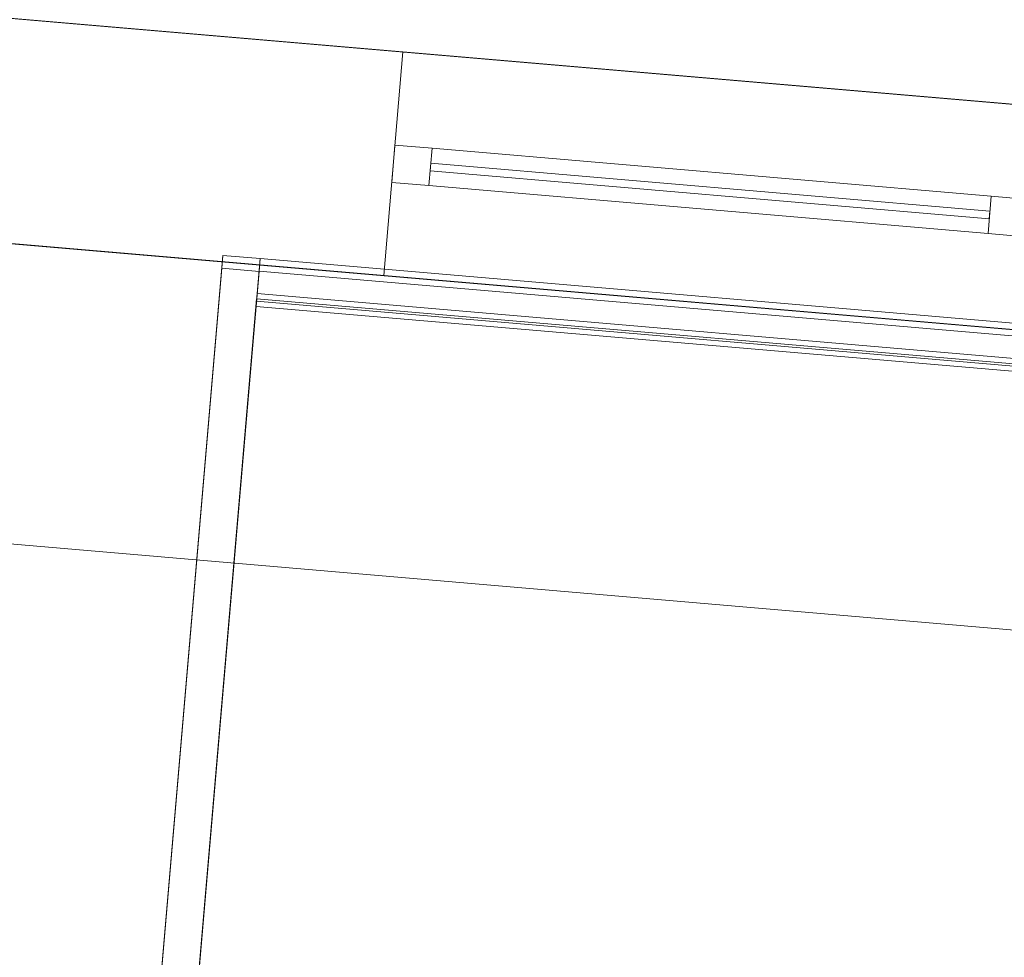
# Model space of a CAD drawing. Header units: millimetres. Extents: x -430348 to -225823, y -86243 to 5084.
# Tile 652 of 656: x -368783 to -367467, y -6265 to -5012. Entities that reach past the tile are written whole.
import ezdxf

# ---------------------------------------------------------------- set-up
doc = ezdxf.new("R2010")
doc.units = ezdxf.units.MM
for name, color, linetype, lineweight in [('A-GLAZ-CURT', 52, 'Continuous', 9), ('A-GLAZ-CWMG', 51, 'Continuous', 9), ('A-ROOF', 132, 'Continuous', 9), ('A-WALL', 113, 'Continuous', 9)]:
    doc.layers.add(name, color=color, linetype=linetype, lineweight=lineweight)

# ---------------------------------------------------------------- blocks, each defined once
blk = doc.blocks.new('System Panel - Glazed-518720-_3D_ Copy 1')
at = {"layer": 'A-GLAZ-CURT', "transparency": 33554471}
mesh = blk.add_polyface(dxfattribs=at)
corners = [(-375, 5), (-375, 5, 675), (375, 5, 675), (375, 5)]
mesh.append_faces([[corners[k] for k in face] for face in [(2, 3, 0, 1)]])
mesh = blk.add_polyface(dxfattribs=at)
corners = [(375, -5), (-375, -5), (-375, 5), (375, 5)]
mesh.append_faces([[corners[k] for k in face] for face in [(0, 1, 2, 3)]])
mesh = blk.add_polyface(dxfattribs=at)
corners = [(-375, -5, 675), (375, -5, 675), (375, 5, 675), (-375, 5, 675)]
mesh.append_faces([[corners[k] for k in face] for face in [(3, 0, 1, 2)]])
mesh = blk.add_polyface(dxfattribs=at)
corners = [(-375, -5), (-375, -5, 675), (-375, 5, 675), (-375, 5)]
mesh.append_faces([[corners[k] for k in face] for face in [(0, 1, 2, 3)]])
mesh = blk.add_polyface(dxfattribs=at)
corners = [(375, -5, 675), (375, -5), (375, 5), (375, 5, 675)]
mesh.append_faces([[corners[k] for k in face] for face in [(0, 1, 2, 3)]])
mesh = blk.add_polyface(dxfattribs=at)
corners = [(-375, -5), (375, -5), (375, -5, 675), (-375, -5, 675)]
mesh.append_faces([[corners[k] for k in face] for face in [(2, 3, 0, 1)]])
blk = doc.blocks.new('System Panel - Glazed-518738-_3D_ Copy 1')
at = {"layer": 'A-GLAZ-CURT', "transparency": 33554471}
mesh = blk.add_polyface(dxfattribs=at)
corners = [(-375, 5), (-375, 5, 525), (375, 5, 525), (375, 5)]
mesh.append_faces([[corners[k] for k in face] for face in [(1, 2, 3, 0)]])
mesh = blk.add_polyface(dxfattribs=at)
corners = [(375, -5), (-375, -5), (-375, 5), (375, 5)]
mesh.append_faces([[corners[k] for k in face] for face in [(0, 1, 2, 3)]])
mesh = blk.add_polyface(dxfattribs=at)
corners = [(-375, -5, 525), (375, -5, 525), (375, 5, 525), (-375, 5, 525)]
mesh.append_faces([[corners[k] for k in face] for face in [(0, 1, 2, 3)]])
mesh = blk.add_polyface(dxfattribs=at)
corners = [(-375, -5), (-375, -5, 525), (-375, 5, 525), (-375, 5)]
mesh.append_faces([[corners[k] for k in face] for face in [(3, 0, 1, 2)]])
mesh = blk.add_polyface(dxfattribs=at)
corners = [(375, -5, 525), (375, -5), (375, 5), (375, 5, 525)]
mesh.append_faces([[corners[k] for k in face] for face in [(3, 0, 1, 2)]])
mesh = blk.add_polyface(dxfattribs=at)
corners = [(-375, -5), (375, -5), (375, -5, 525), (-375, -5, 525)]
mesh.append_faces([[corners[k] for k in face] for face in [(3, 0, 1, 2)]])
blk = doc.blocks.new('Rectangular Mullion - 50mm x 50mm-378296-_3D_ Copy 1')
at = {"layer": 'A-GLAZ-CWMG'}
mesh = blk.add_polyface(dxfattribs=at)
corners = [(0, 25), (-50, 25), (-50, -25), (0, -25)]
mesh.append_faces([[corners[k] for k in face] for face in [(2, 3, 0, 1)]])
mesh = blk.add_polyface(dxfattribs=at)
corners = [(-50, 25), (0, 25), (0, 25, -600), (-50, 25, -600)]
mesh.append_faces([[corners[k] for k in face] for face in [(3, 0, 1, 2)]])
mesh = blk.add_polyface(dxfattribs=at)
corners = [(-50, -25), (-50, 25), (-50, 25, -600), (-50, -25, -600)]
mesh.append_faces([[corners[k] for k in face] for face in [(3, 0, 1, 2)]])
mesh = blk.add_polyface(dxfattribs=at)
corners = [(0, 25), (0, -25), (0, -25, -600), (0, 25, -600)]
mesh.append_faces([[corners[k] for k in face] for face in [(3, 0, 1, 2)]])
mesh = blk.add_polyface(dxfattribs=at)
corners = [(0, -25), (-50, -25), (-50, -25, -600), (0, -25, -600)]
mesh.append_faces([[corners[k] for k in face] for face in [(3, 0, 1, 2)]])
blk = doc.blocks.new('Rectangular Mullion - 50mm x 50mm-518717-_3D_ Copy 1')
at = {"layer": 'A-GLAZ-CWMG'}
mesh = blk.add_polyface(dxfattribs=at)
corners = [(0, 25), (-50, 25), (-50, -25), (0, -25)]
mesh.append_faces([[corners[k] for k in face] for face in [(3, 0, 1, 2)]])
mesh = blk.add_polyface(dxfattribs=at)
corners = [(0, 25, -750), (0, -25, -750), (-50, -25, -750), (-50, 25, -750)]
mesh.append_faces([[corners[k] for k in face] for face in [(3, 0, 1, 2)]])
mesh = blk.add_polyface(dxfattribs=at)
corners = [(-50, 25), (0, 25), (0, 25, -750), (-50, 25, -750)]
mesh.append_faces([[corners[k] for k in face] for face in [(0, 1, 2, 3)]])
mesh = blk.add_polyface(dxfattribs=at)
corners = [(-50, -25), (-50, 25), (-50, 25, -750), (-50, -25, -750)]
mesh.append_faces([[corners[k] for k in face] for face in [(0, 1, 2, 3)]])
mesh = blk.add_polyface(dxfattribs=at)
corners = [(0, 25), (0, -25), (0, -25, -750), (0, 25, -750)]
mesh.append_faces([[corners[k] for k in face] for face in [(0, 1, 2, 3)]])
mesh = blk.add_polyface(dxfattribs=at)
corners = [(0, -25), (-50, -25), (-50, -25, -750), (0, -25, -750)]
mesh.append_faces([[corners[k] for k in face] for face in [(0, 1, 2, 3)]])
blk = doc.blocks.new('Rectangular Mullion - 50mm x 50mm-518732-_3D_ Copy 1')
at = {"layer": 'A-GLAZ-CWMG'}
mesh = blk.add_polyface(dxfattribs=at)
corners = [(0, 25), (-50, 25), (-50, -25), (0, -25)]
mesh.append_faces([[corners[k] for k in face] for face in [(2, 3, 0, 1)]])
mesh = blk.add_polyface(dxfattribs=at)
corners = [(-50, 25), (0, 25), (0, 25, -750), (-50, 25, -750)]
mesh.append_faces([[corners[k] for k in face] for face in [(0, 1, 2, 3)]])
mesh = blk.add_polyface(dxfattribs=at)
corners = [(-50, -25), (-50, 25), (-50, 25, -750), (-50, -25, -750)]
mesh.append_faces([[corners[k] for k in face] for face in [(0, 1, 2, 3)]])
mesh = blk.add_polyface(dxfattribs=at)
corners = [(0, 25), (0, -25), (0, -25, -750), (0, 25, -750)]
mesh.append_faces([[corners[k] for k in face] for face in [(0, 1, 2, 3)]])
mesh = blk.add_polyface(dxfattribs=at)
corners = [(0, -25), (-50, -25), (-50, -25, -750), (0, -25, -750)]
mesh.append_faces([[corners[k] for k in face] for face in [(0, 1, 2, 3)]])
blk = doc.blocks.new('Rectangular Mullion - 50mm x 50mm-518718-_3D_ Copy 1')
at = {"layer": 'A-GLAZ-CWMG'}
mesh = blk.add_polyface(dxfattribs=at)
corners = [(0, 25), (-50, 25), (-50, -25), (0, -25)]
mesh.append_faces([[corners[k] for k in face] for face in [(3, 0, 1, 2)]])
mesh = blk.add_polyface(dxfattribs=at)
corners = [(0, 25, -750), (0, -25, -750), (-50, -25, -750), (-50, 25, -750)]
mesh.append_faces([[corners[k] for k in face] for face in [(3, 0, 1, 2)]])
mesh = blk.add_polyface(dxfattribs=at)
corners = [(-50, 25), (0, 25), (0, 25, -750), (-50, 25, -750)]
mesh.append_faces([[corners[k] for k in face] for face in [(0, 1, 2, 3)]])
mesh = blk.add_polyface(dxfattribs=at)
corners = [(-50, -25), (-50, 25), (-50, 25, -750), (-50, -25, -750)]
mesh.append_faces([[corners[k] for k in face] for face in [(0, 1, 2, 3)]])
mesh = blk.add_polyface(dxfattribs=at)
corners = [(0, 25), (0, -25), (0, -25, -750), (0, 25, -750)]
mesh.append_faces([[corners[k] for k in face] for face in [(0, 1, 2, 3)]])
mesh = blk.add_polyface(dxfattribs=at)
corners = [(0, -25), (-50, -25), (-50, -25, -750), (0, -25, -750)]
mesh.append_faces([[corners[k] for k in face] for face in [(0, 1, 2, 3)]])
blk = doc.blocks.new('Rectangular Mullion - 50mm x 50mm-518719-_3D_ Copy 1')
at = {"layer": 'A-GLAZ-CWMG'}
mesh = blk.add_polyface(dxfattribs=at)
corners = [(25, 25), (-25, 25), (-25, -25), (25, -25)]
mesh.append_faces([[corners[k] for k in face] for face in [(2, 3, 0, 1)]])
mesh = blk.add_polyface(dxfattribs=at)
corners = [(25, 25, -750), (25, -25, -750), (-25, -25, -750), (-25, 25, -750)]
mesh.append_faces([[corners[k] for k in face] for face in [(0, 1, 2, 3)]])
mesh = blk.add_polyface(dxfattribs=at)
corners = [(-25, 25), (25, 25), (25, 25, -750), (-25, 25, -750)]
mesh.append_faces([[corners[k] for k in face] for face in [(0, 1, 2, 3)]])
mesh = blk.add_polyface(dxfattribs=at)
corners = [(-25, -25), (-25, 25), (-25, 25, -750), (-25, -25, -750)]
mesh.append_faces([[corners[k] for k in face] for face in [(0, 1, 2, 3)]])
mesh = blk.add_polyface(dxfattribs=at)
corners = [(25, 25), (25, -25), (25, -25, -750), (25, 25, -750)]
mesh.append_faces([[corners[k] for k in face] for face in [(0, 1, 2, 3)]])
mesh = blk.add_polyface(dxfattribs=at)
corners = [(25, -25), (-25, -25), (-25, -25, -750), (25, -25, -750)]
mesh.append_faces([[corners[k] for k in face] for face in [(0, 1, 2, 3)]])
blk = doc.blocks.new('Rectangular Mullion - 50mm x 50mm-518739-_3D_ Copy 1')
at = {"layer": 'A-GLAZ-CWMG'}
mesh = blk.add_polyface(dxfattribs=at)
corners = [(0, 25, -600), (0, -25, -600), (-50, -25, -600), (-50, 25, -600)]
mesh.append_faces([[corners[k] for k in face] for face in [(0, 1, 2, 3)]])
mesh = blk.add_polyface(dxfattribs=at)
corners = [(-50, 25), (0, 25), (0, 25, -600), (-50, 25, -600)]
mesh.append_faces([[corners[k] for k in face] for face in [(3, 0, 1, 2)]])
mesh = blk.add_polyface(dxfattribs=at)
corners = [(-50, -25), (-50, 25), (-50, 25, -600), (-50, -25, -600)]
mesh.append_faces([[corners[k] for k in face] for face in [(0, 1, 2, 3)]])
mesh = blk.add_polyface(dxfattribs=at)
corners = [(0, 25), (0, -25), (0, -25, -600), (0, 25, -600)]
mesh.append_faces([[corners[k] for k in face] for face in [(0, 1, 2, 3)]])
mesh = blk.add_polyface(dxfattribs=at)
corners = [(0, -25), (-50, -25), (-50, -25, -600), (0, -25, -600)]
mesh.append_faces([[corners[k] for k in face] for face in [(3, 0, 1, 2)]])
blk = doc.blocks.new('Rectangular Mullion - 50mm x 50mm-366729-_3D_ Copy 1')
at = {"layer": 'A-GLAZ-CWMG'}
mesh = blk.add_polyface(dxfattribs=at)
corners = [(0, 25, -750), (0, -25, -750), (-50, -25, -750), (-50, 25, -750)]
mesh.append_faces([[corners[k] for k in face] for face in [(3, 0, 1, 2)]])
mesh = blk.add_polyface(dxfattribs=at)
corners = [(-50, 25), (0, 25), (0, 25, -750), (-50, 25, -750)]
mesh.append_faces([[corners[k] for k in face] for face in [(0, 1, 2, 3)]])
mesh = blk.add_polyface(dxfattribs=at)
corners = [(-50, -25), (-50, 25), (-50, 25, -750), (-50, -25, -750)]
mesh.append_faces([[corners[k] for k in face] for face in [(3, 0, 1, 2)]])
mesh = blk.add_polyface(dxfattribs=at)
corners = [(0, 25), (0, -25), (0, -25, -750), (0, 25, -750)]
mesh.append_faces([[corners[k] for k in face] for face in [(3, 0, 1, 2)]])
mesh = blk.add_polyface(dxfattribs=at)
corners = [(0, -25), (-50, -25), (-50, -25, -750), (0, -25, -750)]
mesh.append_faces([[corners[k] for k in face] for face in [(0, 1, 2, 3)]])
blk = doc.blocks.new('System Panel - Glazed-518758-_3D_ Copy 1')
at = {"layer": 'A-GLAZ-CURT', "transparency": 33554471}
mesh = blk.add_polyface(dxfattribs=at)
corners = [(-614.6, 5), (-614.6, 5, 1980), (614.6, 5, 1980), (614.6, 5)]
mesh.append_faces([[corners[k] for k in face] for face in [(2, 3, 0, 1)]])
mesh = blk.add_polyface(dxfattribs=at)
corners = [(-614.6, -5, 1980), (614.6, -5, 1980), (614.6, 5, 1980), (-614.6, 5, 1980)]
mesh.append_faces([[corners[k] for k in face] for face in [(0, 1, 2, 3)]])
mesh = blk.add_polyface(dxfattribs=at)
corners = [(-614.6, -5), (-614.6, -5, 1980), (-614.6, 5, 1980), (-614.6, 5)]
mesh.append_faces([[corners[k] for k in face] for face in [(0, 1, 2, 3)]])
mesh = blk.add_polyface(dxfattribs=at)
corners = [(-614.6, -5), (614.6, -5), (614.6, -5, 1980), (-614.6, -5, 1980)]
mesh.append_faces([[corners[k] for k in face] for face in [(2, 3, 0, 1)]])
blk = doc.blocks.new('Rectangular Mullion - 50mm x 50mm-518753-_3D_ Copy 1')
at = {"layer": 'A-GLAZ-CWMG'}
mesh = blk.add_polyface(dxfattribs=at)
corners = [(0, 25, -2080), (0, -25, -2080), (-50, -25, -2080), (-50, 25, -2080)]
mesh.append_faces([[corners[k] for k in face] for face in [(0, 1, 2, 3)]])
mesh = blk.add_polyface(dxfattribs=at)
corners = [(-50, 25), (0, 25), (0, 25, -2080), (-50, 25, -2080)]
mesh.append_faces([[corners[k] for k in face] for face in [(0, 1, 2, 3)]])
mesh = blk.add_polyface(dxfattribs=at)
corners = [(-50, -25), (-50, 25), (-50, 25, -2080), (-50, -25, -2080)]
mesh.append_faces([[corners[k] for k in face] for face in [(0, 1, 2, 3)]])
mesh = blk.add_polyface(dxfattribs=at)
corners = [(0, 25), (0, -25), (0, -25, -2080), (0, 25, -2080)]
mesh.append_faces([[corners[k] for k in face] for face in [(0, 1, 2, 3)]])
mesh = blk.add_polyface(dxfattribs=at)
corners = [(0, -25), (-50, -25), (-50, -25, -2080), (0, -25, -2080)]
mesh.append_faces([[corners[k] for k in face] for face in [(0, 1, 2, 3)]])
blk = doc.blocks.new('Rectangular Mullion - 50mm x 50mm-518754-_3D_ Copy 1')
at = {"layer": 'A-GLAZ-CWMG'}
mesh = blk.add_polyface(dxfattribs=at)
corners = [(0, 25), (-50, 25), (-50, -25), (0, -25)]
mesh.append_faces([[corners[k] for k in face] for face in [(2, 3, 0, 1)]])
mesh = blk.add_polyface(dxfattribs=at)
corners = [(0, 25, -1229.1), (0, -25, -1229.1), (-50, -25, -1229.1), (-50, 25, -1229.1)]
mesh.append_faces([[corners[k] for k in face] for face in [(0, 1, 2, 3)]])
mesh = blk.add_polyface(dxfattribs=at)
corners = [(-50, 25), (0, 25), (0, 25, -1229.1), (-50, 25, -1229.1)]
mesh.append_faces([[corners[k] for k in face] for face in [(3, 0, 1, 2)]])
mesh = blk.add_polyface(dxfattribs=at)
corners = [(-50, -25), (-50, 25), (-50, 25, -1229.1), (-50, -25, -1229.1)]
mesh.append_faces([[corners[k] for k in face] for face in [(3, 0, 1, 2)]])
mesh = blk.add_polyface(dxfattribs=at)
corners = [(0, 25), (0, -25), (0, -25, -1229.1), (0, 25, -1229.1)]
mesh.append_faces([[corners[k] for k in face] for face in [(3, 0, 1, 2)]])
mesh = blk.add_polyface(dxfattribs=at)
corners = [(0, -25), (-50, -25), (-50, -25, -1229.1), (0, -25, -1229.1)]
mesh.append_faces([[corners[k] for k in face] for face in [(3, 0, 1, 2)]])

msp = doc.modelspace()

# ---------------------------------------------------------------- block references
at = {"layer": 'A-GLAZ-CURT', "transparency": 33554471, "rotation": 175.0947647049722}
for name, p in [('System Panel - Glazed-518720-_3D_ Copy 1', (-367860.5, -5240.9, 59497.6)), ('System Panel - Glazed-518738-_3D_ Copy 1', (-367860.5, -5240.9, 60222.6))]:
    msp.add_blockref(name, p, dxfattribs=at)
at = {"layer": 'A-GLAZ-CURT', "transparency": 33554471, "extrusion": (0.080351, 0.936251, 0.34202), "rotation": 180}
msp.add_blockref('System Panel - Glazed-518758-_3D_ Copy 1', (366042, 69961.4, -15756.3), dxfattribs=at)
at = {"layer": 'A-GLAZ-CWMG', "extrusion": (0, 0, -1), "rotation": 4.90523529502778}
for name, p in [('Rectangular Mullion - 50mm x 50mm-518732-_3D_ Copy 1', (368283.9, -5204.5, -59447.6)), ('Rectangular Mullion - 50mm x 50mm-518739-_3D_ Copy 1', (368283.9, -5204.5, -60197.6))]:
    msp.add_blockref(name, p, dxfattribs=at)
at = {"layer": 'A-GLAZ-CWMG', "extrusion": (-0.996337, 0.085508, 0)}
for name, p, rotation in [('Rectangular Mullion - 50mm x 50mm-518717-_3D_ Copy 1', (36676.7, 60797.6, 366440), 90), ('Rectangular Mullion - 50mm x 50mm-518719-_3D_ Copy 1', (36676.7, 60197.6, 366440), 90), ('Rectangular Mullion - 50mm x 50mm-518754-_3D_ Copy 1', (36826.7, 61047.5, 366656.5), 159.9999999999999)]:
    msp.add_blockref(name, p, dxfattribs=dict(at, rotation=rotation))
at = {"layer": 'A-GLAZ-CWMG', "extrusion": (0.996337, -0.085508, 0), "rotation": 270}
msp.add_blockref('Rectangular Mullion - 50mm x 50mm-518718-_3D_ Copy 1', (-36676.7, 59447.6, -365690), dxfattribs=at)
at = {"layer": 'A-GLAZ-CWMG', "rotation": 355.0947647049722}
for name, p in [('Rectangular Mullion - 50mm x 50mm-378296-_3D_ Copy 1', (-367437, -5277.2, 60797.6)), ('Rectangular Mullion - 50mm x 50mm-366729-_3D_ Copy 1', (-367437, -5277.2, 60197.6))]:
    msp.add_blockref(name, p, dxfattribs=at)
at = {"layer": 'A-GLAZ-CWMG', "extrusion": (-0.080351, -0.936251, -0.34202), "rotation": 180}
msp.add_blockref('Rectangular Mullion - 50mm x 50mm-518753-_3D_ Copy 1', (-366706.5, 69961.4, 15806.3), dxfattribs=at)

# ---------------------------------------------------------------- meshes
at = {"layer": 'A-ROOF'}
mesh = msp.add_polyface(dxfattribs=at)
corners = [(-387321.1, -4122.7, 63197.6), (-362651.8, -6239.9, 63197.6), (-365938.6, -2418.1, 65747.6), (-368060.3, -2236, 65747.6), (-368112.3, -2842.1, 65307.8), (-368929.3, -2772, 65307.8), (-368877.3, -2165.9, 65747.6), (-380394.9, -1177.5, 65747.6), (-380442.8, -1735.7, 65342.5), (-381259.8, -1665.6, 65342.5), (-381211.9, -1107.3, 65747.6), (-383374.5, -921.7, 65747.6)]
mesh.append_faces([[corners[k] for k in face] for face in [(4, 1, 2, 3), (8, 5, 6, 7)]], dxfattribs={"vtx0": -1})
mesh.append_faces([[corners[k] for k in face] for face in [(1, 4, 5, 0)]], dxfattribs={"vtx0": -1, "vtx2": -1})
mesh.append_faces([[corners[k] for k in face] for face in [(11, 0, 9, 10)]], dxfattribs={"vtx1": -1})
mesh.append_faces([[corners[k] for k in face] for face in [(8, 9, 0, 5)]], dxfattribs={"vtx1": -1, "vtx2": -1, "vtx3": -1})
mesh = msp.add_polyface(dxfattribs=at)
corners = [(-362651.8, -6239.9, 63097.6), (-387321.1, -4122.7, 63097.6), (-383374.5, -921.7, 65647.6), (-381211.9, -1107.3, 65647.6), (-381259.8, -1665.6, 65242.5), (-380442.8, -1735.7, 65242.5), (-380394.9, -1177.5, 65647.6), (-368877.3, -2165.9, 65647.6), (-368929.3, -2772, 65207.8), (-368112.3, -2842.1, 65207.8), (-368060.3, -2236, 65647.6), (-365938.6, -2418.1, 65647.6)]
mesh.append_faces([[corners[k] for k in face] for face in [(4, 1, 2, 3)]], dxfattribs={"vtx0": -1})
mesh.append_faces([[corners[k] for k in face] for face in [(1, 4, 5, 8)]], dxfattribs={"vtx0": -1, "vtx2": -1, "vtx3": -1})
mesh.append_faces([[corners[k] for k in face] for face in [(11, 0, 9, 10), (7, 8, 5, 6)]], dxfattribs={"vtx1": -1})
mesh.append_faces([[corners[k] for k in face] for face in [(8, 9, 0, 1)]], dxfattribs={"vtx1": -1, "vtx3": -1})
mesh = msp.add_polyface(dxfattribs=at)
corners = [(-387321.1, -4122.7, 63197.6), (-387321.1, -4122.7, 63097.6), (-362651.8, -6239.9, 63097.6), (-362651.8, -6239.9, 63197.6)]
mesh.append_faces([[corners[k] for k in face] for face in [(3, 0, 1, 2)]])
at = {"layer": 'A-WALL'}
mesh = msp.add_polyface(dxfattribs=at)
corners = [(-363315, -5781.5, 58197.6), (-375470.4, -4738.3, 58197.6), (-375769.3, -4712.7, 58197.6), (-379356.1, -4404.8, 58197.6), (-379655, -4379.2, 58197.6), (-381149.5, -4250.9, 58197.6), (-381448.4, -4225.3, 58197.6), (-382295.3, -4152.6, 58197.6), (-382269.6, -3853.7, 58197.6), (-375743.6, -4413.8, 58197.6), (-375444.7, -4439.4, 58197.6), (-374298.9, -4537.7, 58197.6), (-374000, -4563.4, 58197.6), (-363289.4, -5482.6, 58197.6)]
mesh.append_faces([[corners[k] for k in face] for face in [(12, 1, 11)]], dxfattribs={"vtx0": -1, "vtx1": -1})
mesh.append_faces([[corners[k] for k in face] for face in [(8, 4, 5, 6)]], dxfattribs={"vtx0": -1, "vtx3": -1})
mesh.append_faces([[corners[k] for k in face] for face in [(2, 3, 9, 10), (3, 4, 8, 9), (1, 2, 10, 11)]], dxfattribs={"vtx1": -1, "vtx3": -1})
mesh.append_faces([[corners[k] for k in face] for face in [(6, 7, 8)]], dxfattribs={"vtx2": -1})
mesh.append_faces([[corners[k] for k in face] for face in [(12, 13, 0, 1)]], dxfattribs={"vtx3": -1})
mesh = msp.add_polyface(dxfattribs=at)
corners = [(-382269.6, -3853.7, 63603.7), (-382295.3, -4152.6, 63386.8), (-363315, -5781.5, 63386.8), (-363290.6, -5497.1, 63593.2), (-363304.2, -5481.3, 63603.7)]
mesh.append_faces([[corners[k] for k in face] for face in [(2, 3, 4)]], dxfattribs={"vtx2": -1})
mesh.append_faces([[corners[k] for k in face] for face in [(4, 0, 1, 2)]], dxfattribs={"vtx3": -1})
mesh = msp.add_polyface(dxfattribs=at)
corners = [(-363289.4, -5482.6, 58197.6), (-374000, -4563.4, 58197.6), (-374298.9, -4537.7, 58197.6), (-375444.7, -4439.4, 58197.6), (-375743.6, -4413.8, 58197.6), (-382269.6, -3853.7, 58197.6), (-382269.6, -3853.7, 63603.7), (-363304.2, -5481.3, 63603.7), (-363289.4, -5482.6, 63593.2), (-382070.4, -3870.8, 63097.6), (-382070.4, -3870.8, 61947.6), (-381522.4, -3917.8, 61947.6), (-381522.4, -3917.8, 63097.6), (-379878.4, -4058.9, 63097.6), (-379878.4, -4058.9, 61947.6), (-378433.7, -4182.9, 61947.6), (-378433.7, -4182.9, 63097.6), (-376690.1, -4332.5, 63097.6), (-376690.1, -4332.5, 61947.6), (-375843.2, -4405.2, 61947.6), (-375843.2, -4405.2, 63097.6), (-375145.8, -4465.1, 63097.6), (-375145.8, -4465.1, 61947.6), (-374697.5, -4503.5, 61947.6), (-374697.5, -4503.5, 63097.6), (-373153.1, -4636.1, 61947.6), (-373153.1, -4636.1, 63097.6), (-374000, -4563.4, 63097.6), (-374000, -4563.4, 61947.6), (-370164.1, -4892.6, 61947.6), (-370164.1, -4892.6, 63097.6), (-371459.4, -4781.4, 63097.6), (-371459.4, -4781.4, 61947.6), (-365979.5, -5251.7, 61947.6), (-365979.5, -5251.7, 63097.6), (-367424.2, -5127.8, 63097.6), (-367424.2, -5127.8, 61947.6), (-363538.5, -5461.2, 61947.6), (-363538.5, -5461.2, 63097.6), (-364335.5, -5392.8, 63097.6), (-364335.5, -5392.8, 61947.6), (-371409.5, -4785.7, 59457.4), (-371409.5, -4785.7, 60607.4), (-372256.4, -4713, 60607.4), (-372256.4, -4713, 59457.4), (-369367.1, -4961, 59807.4), (-369367.1, -4961, 60607.4), (-370064.5, -4901.2, 60607.4), (-370064.5, -4901.2, 59807.4), (-367424.2, -5127.8, 59447.6), (-367424.2, -5127.8, 60797.6), (-368271.1, -5055.1, 60797.6), (-368271.1, -5055.1, 59447.6), (-363538.5, -5461.2, 58447.6), (-363538.5, -5461.2, 60797.6), (-364385.4, -5388.6, 60797.6), (-364385.4, -5388.6, 58447.6), (-379778.8, -4067.5, 59686.6), (-379778.8, -4067.5, 60607.4), (-380526, -4003.3, 60607.4), (-380526, -4003.3, 59686.6), (-375444.7, -4439.4, 60747.6), (-375444.7, -4439.4, 58447.6), (-374298.9, -4537.7, 58447.6), (-374298.9, -4537.7, 60747.6), (-365132.6, -5324.4, 59447.6), (-365132.6, -5324.4, 60797.6), (-365979.5, -5251.7, 60797.6), (-365979.5, -5251.7, 59447.6), (-373053.5, -4644.6, 58375.9), (-373053.5, -4644.6, 60607.4), (-373900.4, -4572, 60607.4), (-373900.4, -4572, 58375.9)]
mesh.append_faces([[corners[k] for k in face] for face in [(29, 42, 32), (17, 6, 20)]], dxfattribs={"vtx0": -1, "vtx1": -1})
mesh.append_faces([[corners[k] for k in face] for face in [(41, 52, 69, 44), (55, 66, 40), (50, 36, 67, 49), (29, 51, 46), (7, 31, 26, 6), (21, 20, 6, 24)]], dxfattribs={"vtx0": -1, "vtx1": -1, "vtx2": -1})
mesh.append_faces([[corners[k] for k in face] for face in [(56, 69, 52, 49), (33, 40, 66, 67), (7, 39, 34, 35), (25, 43, 70, 71), (63, 72, 1, 2), (23, 28, 64, 61), (61, 57, 18, 19)]], dxfattribs={"vtx0": -1, "vtx1": -1, "vtx3": -1})
mesh.append_faces([[corners[k] for k in face] for face in [(0, 53, 54, 8), (49, 67, 68), (48, 41, 42, 47), (70, 43, 44, 69), (40, 33, 34, 39), (30, 35, 36, 29), (26, 31, 32, 25), (1, 72, 69, 0), (2, 62, 63), (57, 4, 5, 60), (13, 11, 12), (6, 9, 10, 5), (59, 10, 11)]], dxfattribs={"vtx0": -1, "vtx2": -1})
mesh.append_faces([[corners[k] for k in face] for face in [(29, 46, 47, 42), (32, 42, 43, 25), (36, 50, 51, 29), (10, 59, 60, 5), (6, 26, 27, 24), (11, 13, 14, 59)]], dxfattribs={"vtx0": -1, "vtx2": -1, "vtx3": -1})
mesh.append_faces([[corners[k] for k in face] for face in [(36, 33, 67), (3, 4, 62, 2)]], dxfattribs={"vtx1": -1, "vtx2": -1})
mesh.append_faces([[corners[k] for k in face] for face in [(56, 53, 0, 69), (68, 65, 56, 49), (48, 45, 52, 41), (37, 38, 8, 54), (30, 31, 7, 35), (28, 25, 71, 64), (61, 62, 4, 57), (57, 58, 15, 18), (22, 23, 61, 19), (16, 13, 6, 17), (12, 9, 6, 13)]], dxfattribs={"vtx1": -1, "vtx2": -1, "vtx3": -1})
mesh.append_faces([[corners[k] for k in face] for face in [(55, 56, 65, 66), (54, 55, 40, 37), (45, 46, 51, 52), (7, 8, 38, 39), (63, 64, 71, 72), (58, 59, 14, 15), (21, 22, 19, 20), (23, 24, 27, 28), (15, 16, 17, 18)]], dxfattribs={"vtx1": -1, "vtx3": -1})
mesh = msp.add_polyface(dxfattribs=at)
corners = [(-382295.3, -4152.6, 58197.6), (-381448.4, -4225.3, 58197.6), (-381149.5, -4250.9, 58197.6), (-379655, -4379.2, 58197.6), (-379356.1, -4404.8, 58197.6), (-375769.3, -4712.7, 58197.6), (-375470.4, -4738.3, 58197.6), (-363315, -5781.5, 58197.6), (-363315, -5781.5, 63386.8), (-382295.3, -4152.6, 63386.8), (-382096, -4169.7, 61947.6), (-382096, -4169.7, 63097.6), (-381548, -4216.7, 63097.6), (-381548, -4216.7, 61947.6), (-379904.1, -4357.8, 61947.6), (-379904.1, -4357.8, 63097.6), (-378459.4, -4481.8, 63097.6), (-378459.4, -4481.8, 61947.6), (-376715.8, -4631.4, 61947.6), (-376715.8, -4631.4, 63097.6), (-375868.9, -4704.1, 63097.6), (-375868.9, -4704.1, 61947.6), (-375171.5, -4764, 61947.6), (-375171.5, -4764, 63097.6), (-374723.1, -4802.4, 63097.6), (-374723.1, -4802.4, 61947.6), (-373178.8, -4935, 63097.6), (-373178.8, -4935, 61947.6), (-374025.7, -4862.3, 61947.6), (-374025.7, -4862.3, 63097.6), (-370189.8, -5191.5, 63097.6), (-370189.8, -5191.5, 61947.6), (-371485, -5080.3, 61947.6), (-371485, -5080.3, 63097.6), (-366005.2, -5550.6, 63097.6), (-366005.2, -5550.6, 61947.6), (-367449.8, -5426.7, 61947.6), (-367449.8, -5426.7, 63097.6), (-363564.1, -5760.1, 63097.6), (-363564.1, -5760.1, 61947.6), (-364361.2, -5691.7, 61947.6), (-364361.2, -5691.7, 63097.6), (-371435.2, -5084.6, 60607.4), (-371435.2, -5084.6, 59457.4), (-372282.1, -5011.9, 59457.4), (-372282.1, -5011.9, 60607.4), (-369392.7, -5259.9, 60607.4), (-369392.7, -5259.9, 59807.4), (-370090.1, -5200.1, 59807.4), (-370090.1, -5200.1, 60607.4), (-367449.8, -5426.7, 60797.6), (-367449.8, -5426.7, 59447.6), (-368296.7, -5354, 59447.6), (-368296.7, -5354, 60797.6), (-363564.1, -5760.1, 60797.6), (-363564.1, -5760.1, 58447.6), (-364411, -5687.5, 58447.6), (-364411, -5687.5, 60797.6), (-379804.4, -4366.4, 60607.4), (-379804.4, -4366.4, 59686.6), (-380551.7, -4302.2, 59686.6), (-380551.7, -4302.2, 60607.4), (-375470.4, -4738.3, 58447.6), (-375470.4, -4738.3, 60680.4), (-375470.4, -4738.3, 60747.6), (-374324.6, -4836.6, 60747.6), (-374324.6, -4836.6, 58447.6), (-365158.3, -5623.3, 60797.6), (-365158.3, -5623.3, 59447.6), (-366005.2, -5550.6, 59447.6), (-366005.2, -5550.6, 60797.6), (-373079.2, -4943.5, 60607.4), (-373079.2, -4943.5, 58375.9), (-373926, -4870.9, 58375.9), (-373926, -4870.9, 60607.4)]
mesh.append_faces([[corners[k] for k in face] for face in [(10, 61, 13), (72, 44, 71)]], dxfattribs={"vtx0": -1, "vtx1": -1})
mesh.append_faces([[corners[k] for k in face] for face in [(24, 29, 9, 23), (48, 43, 52, 47), (45, 27, 71, 44), (49, 31, 42, 48), (36, 50, 70, 35), (67, 40, 35, 70)]], dxfattribs={"vtx0": -1, "vtx1": -1, "vtx2": -1})
mesh.append_faces([[corners[k] for k in face] for face in [(63, 18, 59, 5), (65, 74, 28, 25)]], dxfattribs={"vtx0": -1, "vtx1": -1, "vtx2": -1, "vtx3": -1})
mesh.append_faces([[corners[k] for k in face] for face in [(10, 0, 60, 61), (6, 73, 66, 62), (21, 64, 22, 23), (8, 26, 33, 30), (8, 30, 37, 34), (57, 40, 67, 68), (8, 34, 41, 38)]], dxfattribs={"vtx0": -1, "vtx1": -1, "vtx3": -1})
mesh.append_faces([[corners[k] for k in face] for face in [(60, 2, 3, 59), (74, 65, 66, 73), (18, 63, 64, 21), (13, 14, 15, 12), (19, 16, 17, 18), (25, 28, 29, 24), (23, 20, 21), (9, 29, 26, 8), (32, 45, 42, 31), (51, 69, 70, 50), (53, 46, 47, 52), (26, 32, 33), (40, 57, 54, 39)]], dxfattribs={"vtx0": -1, "vtx2": -1})
mesh.append_faces([[corners[k] for k in face] for face in [(17, 58, 59, 18), (9, 11, 12, 15), (9, 15, 16, 19), (9, 19, 20, 23), (31, 49, 46, 53), (56, 68, 69, 51), (7, 55, 56, 72), (56, 51, 52, 72), (32, 26, 27, 45), (8, 38, 39, 54)]], dxfattribs={"vtx0": -1, "vtx2": -1, "vtx3": -1})
mesh.append_faces([[corners[k] for k in face] for face in [(60, 0, 1, 2)]], dxfattribs={"vtx0": -1, "vtx3": -1})
mesh.append_faces([[corners[k] for k in face] for face in [(4, 5, 59, 3), (17, 14, 58), (42, 43, 48), (56, 57, 68)]], dxfattribs={"vtx1": -1, "vtx2": -1})
mesh.append_faces([[corners[k] for k in face] for face in [(61, 58, 14, 13), (43, 44, 72, 52), (53, 50, 36, 31)]], dxfattribs={"vtx1": -1, "vtx2": -1, "vtx3": -1})
mesh.append_faces([[corners[k] for k in face] for face in [(5, 6, 62, 63), (72, 73, 6, 7), (64, 65, 25, 22), (10, 11, 9, 0), (27, 28, 74, 71), (54, 55, 7, 8), (36, 37, 30, 31), (34, 35, 40, 41)]], dxfattribs={"vtx1": -1, "vtx3": -1})
mesh = msp.add_polyface(dxfattribs=at)
corners = [(-367424.2, -5127.8, 60797.6), (-367449.8, -5426.7, 60797.6), (-368296.7, -5354, 60797.6), (-368271.1, -5055.1, 60797.6)]
mesh.append_faces([[corners[k] for k in face] for face in [(0, 1, 2, 3)]])
mesh = msp.add_polyface(dxfattribs=at)
corners = [(-368271.1, -5055.1, 60797.6), (-368296.7, -5354, 60797.6), (-368296.7, -5354, 59447.6), (-368271.1, -5055.1, 59447.6)]
mesh.append_faces([[corners[k] for k in face] for face in [(1, 2, 3, 0)]])
mesh = msp.add_polyface(dxfattribs=at)
corners = [(-367449.8, -5426.7, 59447.6), (-367424.2, -5127.8, 59447.6), (-368271.1, -5055.1, 59447.6), (-368296.7, -5354, 59447.6)]
mesh.append_faces([[corners[k] for k in face] for face in [(2, 3, 0, 1)]])

doc.saveas('drawing.dxf')
